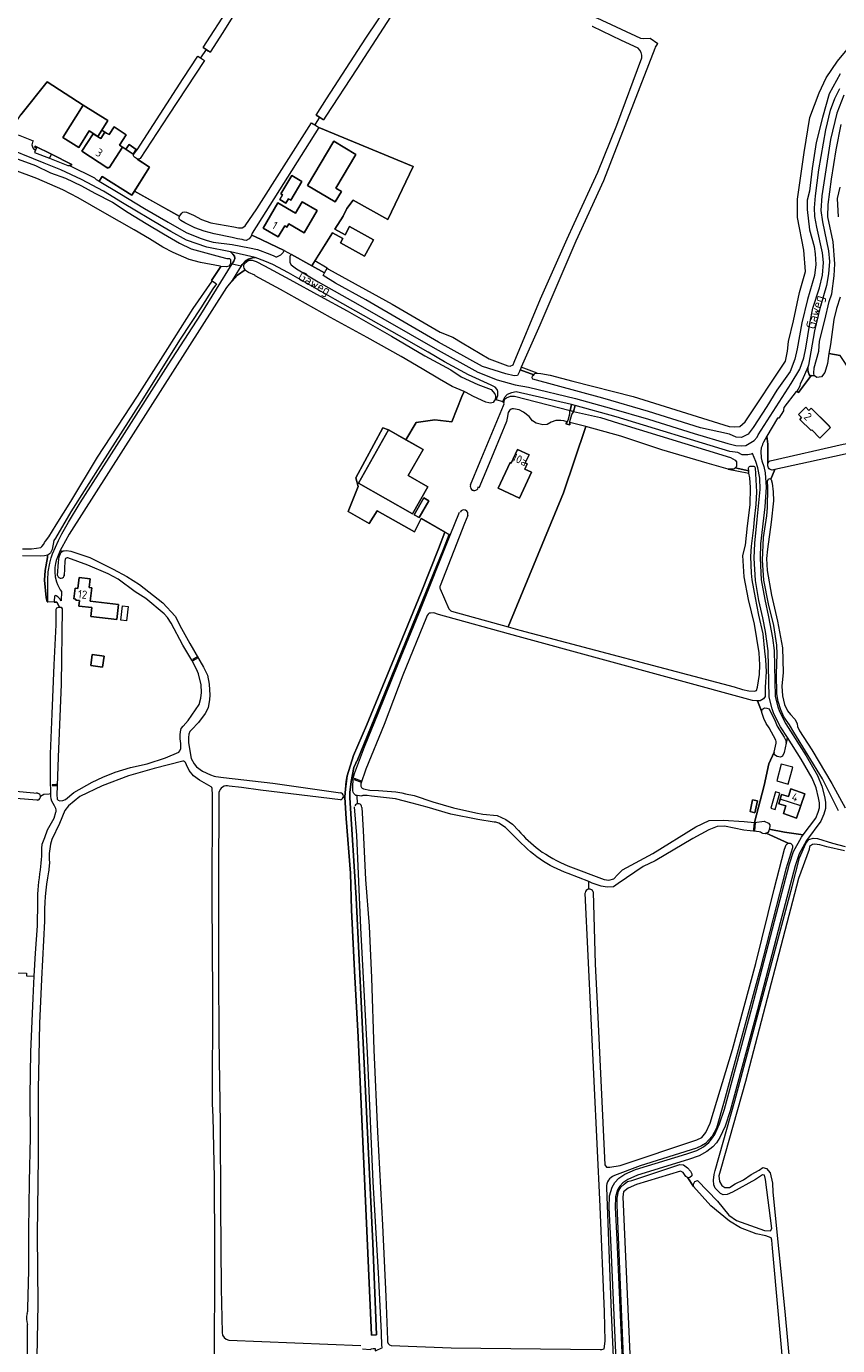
# Model space of a CAD drawing. Header units: metres. Extents: x 209813 to 223847, y 571801 to 587119.
# Tile 695 of 746: x 220682 to 221077, y 584901 to 585544. Entities that reach past the tile are written whole.
import ezdxf
from ezdxf.enums import TextEntityAlignment as Align

# ---------------------------------------------------------------- set-up
doc = ezdxf.new("R2010")
doc.units = ezdxf.units.M
for name, color, linetype, lineweight in [('B-RO-GK-BESCHOEIING-G', 8, 'GK-BESCHOEIING', 0), ('B-RO-GR-GRAS-GV', 8, 'Continuous', 0), ('B-RO-KW-KUNSTWERK_STUW-GV', 8, 'Continuous', 0), ('B-RO-OG-BEBOUWING-GV', 8, 'Continuous', 0), ('B-RO-OG-BEBOUWING-T18', 8, 'Continuous', 0), ('B-RO-OG-TERREIN_CULTUURSCHEIDING-GV', 8, 'Continuous', 0), ('B-RO-OG-TERREIN_ERF-GV', 8, 'Continuous', 0), ('B-RO-OG-TOPOGRAFIE-T18', 8, 'Continuous', 0), ('B-RO-OG-WEG-GV', 8, 'Continuous', 0), ('B-RO-VH-VERHARDING_BETONSTRAATSTEEN-GV', 8, 'Continuous', 0), ('B-RO-VH-VERHARDING_HALFVERHARDING-GV', 8, 'Continuous', 0)]:
    doc.layers.add(name, color=color, linetype=linetype, lineweight=lineweight)
doc.styles.add('NLCS-ISO-M200-T18', font='txt', dxfattribs={"height": 0.36})
doc.linetypes.add('GK-BESCHOEIING', pattern='A,30,-5,[1,NLCS.shx,S=1,R=0,X=0,Y=0],-5', length=40)

msp = doc.modelspace()

# ---------------------------------------------------------------- linework, layer by layer
at = {"layer": 'B-RO-GK-BESCHOEIING-G', "flags": 128}
for points in [[(220767.834, 585534.053), (220768.338, 585533.732)], [(220768.338, 585533.732), (220769.256, 585533.148)], [(220765.167, 585529.95), (220765.673, 585529.634)], [(220765.673, 585529.634), (220766.584, 585529.065)], [(220766.584, 585529.065), (220767.494, 585528.496)], [(220767.494, 585528.496), (220768.535, 585527.846)], [(220769.256, 585533.148), (220770.175, 585532.564)], [(220770.175, 585532.564), (220771.21, 585531.906)], [(220822.989, 585501.071), (220823.784, 585500.591)], [(220820.656, 585497.383), (220821.444, 585496.894)], [(220821.444, 585496.894), (220822.31, 585496.356)], [(220822.31, 585496.356), (220823.177, 585495.818)], [(220823.177, 585495.818), (220824.251, 585495.151)], [(220823.784, 585500.591), (220824.652, 585500.067)], [(220824.652, 585500.067), (220825.52, 585499.544)], [(220825.52, 585499.544), (220826.602, 585498.89)], [(220772.3, 585420.141), (220772.695, 585419.882)], [(220772.695, 585419.882), (220773.927, 585419.078)], [(220773.927, 585419.078), (220774.324, 585418.819)]]:
    msp.add_lwpolyline(points, dxfattribs=at)
at = {"layer": 'B-RO-GR-GRAS-GV', "flags": 128}
for points in [[(220767.834, 585534.053), (220780.761, 585553.933), (220814.492, 585606.456), (220839.728, 585645.264), (220844.345, 585651.895), (220871.004, 585692.893)], [(221097.188, 585592.275), (221069.713, 585614.802), (221051.949, 585626.381), (221014.836, 585647.5), (220980.655, 585667.515), (220978.983, 585667.733), (220977.236, 585665.566), (220963.882, 585626.063), (220945.347, 585568.558), (220945.563, 585562.142), (220947.557, 585558.186), (220950.791, 585554.666), (220959.977, 585548.624), (220981.333, 585538.692), (220982.914, 585538.515), (220985.988, 585538.606), (220989.769, 585536.105)], [(220845.48, 585646.471), (220842.26, 585642.606), (220827.599, 585619.085), (220798.233, 585574.864), (220777.449, 585541.375), (220771.21, 585531.906), (220769.256, 585533.148), (220766.584, 585529.065), (220768.535, 585527.846), (220750.887, 585501.062), (220737.056, 585480.002)], [(220824.652, 585500.067), (220822.989, 585501.071), (220828.086, 585509.123), (220847.253, 585538.644), (220870.357, 585573.216), (220887.746, 585601.185)], [(220868.524, 585563.57), (220842.902, 585523.719), (220827.692, 585500.624), (220826.602, 585498.89), (220824.652, 585500.067), (220822.31, 585496.356), (220824.251, 585495.151), (220870.396, 585476.008), (220857.923, 585450.146), (220841.113, 585459.681), (220837.937, 585455.585), (220836.101, 585451.836), (220832.058, 585445.407), (220837.09, 585442.74), (220839.316, 585446.793), (220851.03, 585440.262), (220846.612, 585432.275), (220834.918, 585438.844), (220836.036, 585440.934), (220830.929, 585443.613), (220822.338, 585429.954)], [(220930.831, 585375.234), (220932.592, 585375.042), (220937.214, 585374.168), (220948.329, 585371.266), (220977.661, 585363.889), (221024.522, 585349.265), (221027.23, 585349.002), (221029.763, 585349.136), (221032.42, 585351.546), (221052.008, 585381.147), (221053.01, 585385.931), (221053.586, 585390.698), (221055.883, 585400.752), (221058.803, 585414.519), (221061.874, 585424.855), (221060.988, 585435.241), (221057.878, 585451.235), (221057.937, 585460.068), (221061.128, 585482.946), (221063.931, 585500), (221068.517, 585512.031), (221071.836, 585519.3), (221077.385, 585527.453), (221093.436, 585546.641)], [(220980.215, 585533.815), (220972.047, 585537.571), (220957.836, 585544.352)], [(220769.256, 585533.148), (220767.834, 585534.053)], [(220988.411, 585534.212), (220988.228, 585533.672), (220963.197, 585469.095), (220949.716, 585439.584), (220932.111, 585398.657), (220923.1, 585378.139)], [(220647.652, 585506.582), (220650.325, 585505.725), (220672.422, 585497.027), (220674.11, 585496.162), (220674.807, 585495.257), (220678.927, 585501.316), (220691.751, 585517.396), (220709.262, 585505.964), (220721.274, 585498.443), (220718.341, 585493.758), (220720.604, 585492.324), (220721.912, 585491.638), (220724.348, 585495.353), (220730.31, 585491.443), (220727.033, 585486.447), (220730.152, 585484.459), (220731.741, 585486.847), (220735.209, 585484.393), (220735.578, 585484.15), (220758.056, 585519.014), (220765.167, 585529.95), (220766.584, 585529.065)], [(220828.351, 585426.374), (220829.012, 585425.956), (220860.068, 585408.921), (220883.481, 585395.3), (220889.638, 585392.76), (220894.25, 585390.088), (220907.361, 585382.174), (220916.494, 585378.87), (220917.717, 585378.632), (220919.107, 585379.21), (220919.567, 585380.511), (220932.511, 585411.481), (220945.439, 585440.788), (220948.927, 585448.289), (220960.493, 585473.335), (220969.664, 585496.14), (220981.927, 585529.112)], [(220735.688, 585479.704), (220741.691, 585475.791), (220734.258, 585464.088), (220756.357, 585451.751), (220757.415, 585453.282), (220757.968, 585453.728), (220758.908, 585453.932), (220759.74, 585453.799), (220763.091, 585452.316), (220766.985, 585450.156), (220771.552, 585448.586), (220782.829, 585446.622), (220785.119, 585446.191), (220786.996, 585446.164), (220787.215, 585446.214), (220788.38, 585447.15), (220794.056, 585455.356), (220820.656, 585497.383), (220822.31, 585496.356)], [(220679.591, 585289.465), (220684.008, 585289.505), (220686.529, 585289.803), (220688.579, 585290.216), (220689.184, 585290.661), (220690.075, 585291.74), (220690.485, 585292.623), (220690.88, 585293.327), (220692.554, 585295.413), (220696.085, 585301.172), (220703.259, 585312.693), (220716.35, 585334.308), (220735.834, 585364.081), (220750.595, 585387.317), (220762.994, 585406.728), (220772.3, 585420.141), (220771.884, 585420.447), (220776.542, 585427.344), (220776.212, 585427.371), (220766.606, 585429.286), (220760.997, 585430.69), (220753.198, 585434.12), (220748.166, 585436.702), (220741.587, 585440.757), (220734.13, 585445.133), (220719.817, 585453.264), (220706.839, 585460.758), (220699.424, 585464.625), (220686.677, 585470.196), (220675.746, 585474.192)], [(221078.528, 585465.942), (221077.221, 585460.425), (221077.685, 585451.458)], [(220895.157, 585366.262), (220889.291, 585368.708), (220883.15, 585372.358), (220874.692, 585377.34), (220864.458, 585383.408), (220847.901, 585392.674), (220830.017, 585402.377), (220805.579, 585416.047), (220793.301, 585422.702), (220793.023, 585422.98), (220789.902, 585424.414), (220788.922, 585425.043), (220788.274, 585425.707), (220784.637, 585422.96), (220779.216, 585416.956), (220702.468, 585296.721), (220698.802, 585290.146), (220698.072, 585288.629), (220698.991, 585288.262)], [(221078.807, 585412.302), (221076.874, 585406.712), (221075.623, 585401.467), (221073.96, 585389.261), (221073.238, 585384.758), (221078.664, 585383.918)], [(220836.263, 585168.4), (220837.023, 585168.192), (220837.01, 585168.539), (220837.656, 585175.94), (220838.059, 585178.711), (220841.182, 585188.697), (220847.523, 585203.34), (220861.276, 585236.513), (220874.176, 585268.208), (220882.677, 585289.578), (220885.815, 585297.669), (220874.195, 585304.251), (220870.982, 585297.796), (220852.686, 585308.049), (220848.926, 585301.913), (220838.618, 585307.802), (220843.416, 585319.952), (220842.31, 585324.207), (220855.589, 585348.565), (220858.317, 585347.556), (220866.796, 585342.753), (220871.813, 585351.162), (220880.845, 585352.477), (220889.202, 585351.411), (220894.147, 585363.809), (220895.157, 585366.262)], [(221024.027, 585328.415), (221013.746, 585331.264), (220991.731, 585337.819), (220971.687, 585344.483), (220954.608, 585349.246), (220943.68, 585316.781), (220916.708, 585251.488), (220922.433, 585249.908), (221026.987, 585222.206), (221030.999, 585220.901), (221034.132, 585220.163), (221036.944, 585220.085), (221037.851, 585220.417), (221038.452, 585222.061), (221039.393, 585228.236), (221039.519, 585233.005), (221039.266, 585238.745), (221036.941, 585252.73), (221034.045, 585264.87), (221031.941, 585275.898), (221031.259, 585286.248), (221032.585, 585291.339), (221033.562, 585300.752), (221034.797, 585310.939), (221034.918, 585319.392), (221034.662, 585324.189), (221034.181, 585326.415)], [(221084.848, 585336.466), (221046.882, 585328.193), (221044.81, 585323.479), (221045.032, 585323.389), (221045.565, 585321.502), (221046.111, 585317.28), (221046.237, 585312.882), (221045.125, 585302.453), (221043.251, 585289.429), (221042.76, 585284.779), (221043.039, 585278.972), (221045.276, 585266.983), (221048.13, 585254.235), (221050.661, 585241.181), (221050.918, 585229.262), (221050.295, 585222.516), (221050.504, 585217.785), (221051.544, 585213.562), (221053.072, 585210.507), (221054.524, 585208.661), (221056.598, 585206.456), (221057.368, 585204.916), (221057.664, 585204.15), (221057.896, 585202.76), (221058.94, 585200.697), (221064.923, 585191.5), (221074.605, 585174.971), (221081.163, 585163.224)], [(220872.004, 585255.284), (220873.573, 585259.119), (220888.421, 585296.193), (220887.892, 585296.492), (220885.102, 585289.411), (220843.066, 585186.091), (220842.722, 585185.738), (220842.283, 585185), (220841.438, 585182.761), (220840.01, 585175.935), (220839.482, 585170.587), (220839.418, 585167.955), (220842.514, 585119.225), (220850.649, 584950.739), (220852.442, 584906.063), (220850.021, 584905.956), (220843.433, 585051.211), (220841.684, 585083.67), (220840.306, 585113.433), (220839.744, 585131.319), (220837.691, 585157.878), (220837.023, 585168.192)], [(220700.053, 585288.617), (220701.082, 585288.657), (220703.339, 585288.323), (220712.522, 585285.28), (220723.938, 585279.658), (220730.586, 585276.095), (220736.718, 585272.089), (220748.128, 585263.201), (220754.206, 585256.594), (220757.324, 585250.672), (220761.341, 585243.362), (220767.992, 585231.712), (220769.943, 585227.811), (220770.823, 585223.468), (220771.029, 585218.144), (220770.89, 585216.005), (220770.272, 585211.893), (220768.802, 585209.148), (220765.568, 585204.867), (220762.181, 585201.137), (220761.341, 585200.437), (220760.816, 585199.084), (220760.636, 585197.433), (220760.734, 585194.904), (220761.997, 585187.165), (220763.412, 585184.589), (220764.6, 585183.117), (220767.458, 585181.022), (220771.465, 585179.191), (220773.186, 585178.635), (220774.038, 585178.446), (220777.767, 585177.947), (220801.869, 585175.217), (220834.85, 585170.54)], [(220693.469, 585169.949), (220693.324, 585177.2), (220693.337, 585189.442), (220694.199, 585209.027), (220695.073, 585232.857), (220696.066, 585252.469), (220696.155, 585260.144), (220696.474, 585260.724), (220697.329, 585261.009), (220697.794, 585261.061), (220696.371, 585263.472), (220691.753, 585263.739), (220691.244, 585265.721), (220690.413, 585274.261), (220690.721, 585278.904), (220691.91, 585285.371), (220691.809, 585286.38), (220690.449, 585286.111), (220688.654, 585285.997), (220679.591, 585286.08)], [(221047.33, 585196.131), (221044.028, 585202.157), (221042.613, 585204.324), (221041.487, 585206.697), (221040.626, 585209.134), (221040.385, 585210.3), (221038.317, 585215.314), (221037.852, 585215.294), (221035.98, 585215.459), (220921.631, 585246.779), (220882.682, 585257.407), (220880.451, 585258.231), (220878.719, 585258.208), (220878.187, 585258.165), (220877.605, 585257.721), (220877.169, 585256.926), (220876.822, 585256.135), (220865.331, 585227.874), (220856.152, 585203.87), (220847.237, 585181.992), (220844.855, 585174.927)], [(220840.898, 585171.405), (220840.838, 585172.953), (220841.124, 585177.608), (220841.721, 585179.964), (220846.661, 585192.931), (220853.429, 585209.724), (220863.083, 585233.472), (220872.004, 585255.284)], [(220945.881, 585134.843), (220963.553, 585128.254), (220965.837, 585127.905), (220968.284, 585128.463), (220969.995, 585130.426), (220972.538, 585132.875), (220987.285, 585140.828), (221008.319, 585153.957), (221014.726, 585156.936), (221021.68, 585157.175), (221031.841, 585156.545), (221036.855, 585155.958), (221041.636, 585174.076), (221043.922, 585184.649), (221046.475, 585190.281), (221047.496, 585194.787)], [(220773.294, 584885.83), (220773.556, 584947.739), (220773.329, 584982.672), (220772.699, 585012.358), (220772.396, 585018.769), (220772.618, 585071.412), (220772.282, 585118.39), (220772.341, 585169.493), (220772.224, 585172.51), (220772.116, 585173.017), (220771.811, 585173.427), (220770.632, 585174.026), (220769.515, 585174.76), (220766.065, 585176.626), (220763.071, 585178.798), (220760.974, 585181.294), (220759.754, 585184.112), (220759.177, 585185.223), (220758.715, 585185.694), (220758.372, 585185.947), (220757.859, 585185.994), (220743.893, 585182.319), (220731.391, 585178.723), (220718.473, 585173.822), (220707.717, 585168.738), (220702.183, 585164.191), (220700.409, 585161.811), (220697.656, 585155.483), (220694.013, 585147.637)], [(220562.55, 585180.399), (220591.384, 585178.038), (220627.969, 585175.005), (220663.835, 585172.473), (220686.95, 585170.289)], [(220686.637, 585166.897), (220650.261, 585169.884), (220589.185, 585174.421), (220562.287, 585176.532), (220560.524, 585176.638)], [(220834.834, 585167.017), (220795.777, 585171.806), (220786.472, 585173.085), (220780.493, 585173.783)], [(220687.136, 585166.842), (220686.637, 585166.897)], [(220693.489, 585168.885), (220693.469, 585169.949), (220692.722, 585169.822), (220690.082, 585169.72), (220688.453, 585168.637)], [(220775.506, 585170.6), (220775.302, 585125.883), (220775.318, 585083.137), (220775.536, 585050.64), (220776.172, 585009.095), (220776.254, 584969.217), (220776.588, 584928.594), (220777.045, 584907.185)], [(220843.178, 585165.162), (220842.939, 585169.155), (220842.343, 585169.233)], [(220920.383, 585148.577), (220915.32, 585153.58), (220912.127, 585155.663), (220910.664, 585156.228), (220909.923, 585156.217), (220901.942, 585157.397), (220888.685, 585160.059), (220877.201, 585163.434), (220869.923, 585165.462), (220861.777, 585167.545), (220850.064, 585168.801), (220847.914, 585169.251), (220845.692, 585169.254), (220845.276, 585169.082), (220845.218, 585168.858), (220842.939, 585169.155)], [(220846.131, 585172.397), (220849.223, 585171.765), (220853.418, 585171.687), (220861.886, 585171.038), (220864.729, 585170.482), (220866.572, 585169.953), (220870.892, 585169.121), (220879.963, 585166.097), (220890.051, 585163.222), (220900.988, 585160.781), (220904.324, 585160.133), (220911.377, 585159.427), (220915.487, 585157.429), (220918.866, 585155.197), (220921.688, 585152.153)], [(220689.078, 585139.523), (220689.111, 585143.243), (220689.339, 585145.362), (220690.52, 585148.719), (220691.931, 585152.439), (220695.153, 585158.141), (220696.017, 585161.063), (220696.069, 585161.442)], [(220845.632, 584899.199), (220849.347, 584898.855), (220850.055, 584899.158), (220850.882, 584899.311), (220851.742, 584899.379), (220851.815, 584898.455), (220851.933, 584898.181), (220855.33, 584899.812), (220854.994, 584900.578), (220854.824, 584907.237), (220853.428, 584936.333), (220850.883, 584980.67), (220848.016, 585043.635), (220844.867, 585104.679), (220842.854, 585149.658), (220841.77, 585163.634)], [(220845.227, 585163.364), (220845.985, 585152.074), (220847.151, 585128.227), (220848.863, 585105.504), (220850.055, 585080.204), (220851.109, 585045.008), (220852.943, 585005.051), (220855.32, 584959.556), (220856.994, 584924.756), (220857.785, 584903.621)], [(221053.34, 585145.871), (221042.597, 585150.729), (221042.196, 585150.519), (221041.035, 585150.569), (221040.316, 585150.923), (221039.855, 585151.245), (221039.212, 585151.434), (221037.875, 585151.689), (221031.76, 585152.273), (221022.28, 585154.281), (221018.675, 585154.009), (221014.585, 585152.503), (221006.867, 585148.242), (220988.409, 585137.26), (220982.533, 585134.462), (220970.447, 585126.289), (220968.141, 585124.592), (220965.026, 585124.41), (220962.103, 585124.955), (220957.748, 585126.402), (220956.03, 585127.147)], [(220959.144, 585086.882), (220960.15, 585067.935), (220963.903, 584989.037), (220964.633, 584987.766), (220966.296, 584987.772), (220971.401, 584988.672), (221008.705, 585001.216), (221011.153, 585002.267), (221013.156, 585004.737), (221015.315, 585009.259), (221026.263, 585045.241), (221037.643, 585087.219), (221046.443, 585123.511), (221051.536, 585143.013), (221052.363, 585145.139)], [(221080.916, 585142.176), (221072.271, 585144.086), (221068.754, 585145.154), (221066.194, 585145.368), (221065.207, 585145.324), (221063.815, 585144.274), (221063.523, 585142.756), (221058.374, 585128.599), (221032.55, 585029.567), (221020.455, 584986.996), (221019.591, 584983.655), (221019.828, 584980.834), (221020.947, 584978.907), (221022.519, 584977.898), (221024.7, 584977.859), (221027.425, 584979.754), (221031.474, 584981.686), (221035.267, 584984.302), (221039.261, 584986.456), (221041.026, 584987.702), (221042.732, 584987.238), (221044.491, 584985.046), (221045.698, 584980.112), (221045.943, 584975.584), (221051.682, 584917.354), (221056.457, 584866.273)], [(220956.03, 585127.147), (220945.94, 585131.137)], [(220859.604, 584900.811), (220888.858, 584899.754), (220961.525, 584898.904), (220962.333, 584898.917), (220963.598, 584899.265), (220964.109, 584902.95), (220963.724, 584917.268), (220961.569, 584968.623), (220954.326, 585121.566)], [(220956.114, 585123.488), (220956.03, 585127.147)], [(220958.113, 585122.14), (220959.144, 585086.882)], [(220555.28, 585082.213), (220564.193, 585082.246), (220603.246, 585082.408), (220642.286, 585082.902), (220681.652, 585082.431), (220681.545, 585081.238), (220685.379, 585081.058), (220685.952, 585092.212), (220686.954, 585105.626), (220687.114, 585117.146)], [(220690.381, 585107.804), (220688.964, 585079.492), (220688.025, 585057.864), (220687.354, 585025.935), (220687.375, 584992.846), (220686.843, 584954.924), (220687.129, 584921.012), (220686.577, 584886.505), (220686.766, 584885.661), (220687.307, 584884.667)], [(220682.303, 584918.932), (220682.744, 584937.618), (220682.76, 584957.346), (220683.099, 584980.646), (220683.61, 585002.556), (220683.48, 585022.488), (220683.81, 585044.179), (220684.823, 585070.243), (220685.379, 585081.058)], [(221045.702, 584948.384), (221045.36, 584952.147), (221045.056, 584953.437), (221042.453, 584954.378), (221037.736, 584955.36), (221030.017, 584958.188), (221024.795, 584961.462), (221015.611, 584968.965), (221007.217, 584978.435), (221004.334, 584982.667), (221003.337, 584983.364), (221002.089, 584985.174), (221000.73, 584985.923), (220979.363, 584979.317), (220975.241, 584977.518), (220973.05, 584975.758), (220972.706, 584973.362), (220979.599, 584816.235)], [(221049.32, 584748.337), (221049.381, 584747.547), (221053.216, 584748.004), (221052.973, 584749.313), (221053.151, 584749.315), (221057.727, 584750.295), (221060.279, 584751.034), (221061.808, 584751.617), (221063.076, 584752.546), (221063.692, 584753.394), (221064.623, 584754.947), (221064.978, 584756.095), (221064.777, 584763.014), (221064.642, 584764.223), (221065.792, 584764.631), (221065.403, 584768.361), (221064.252, 584768.343), (221061.916, 584786.602), (221059.637, 584810.223), (221057.392, 584827.202), (221056.502, 584833.435), (221055.672, 584843.327), (221054.875, 584847.576), (221045.702, 584948.384)], [(220681.828, 584883.396), (220682.139, 584887.723), (220682.109, 584911.025)], [(220780.411, 584903.504), (220844.753, 584900.789)]]:
    msp.add_lwpolyline(points, dxfattribs=at)
at = {"layer": 'B-RO-GR-GRAS-GV'}
for points in [[(220957.836, 585544.352, -0.0261834), (220957.723, 585544.414)], [(220981.927, 585529.112, 0.2208906), (220980.215, 585533.815)], [(220989.769, 585536.105, 0.0521412), (220988.411, 585534.212)], [(220737.056, 585480.002, -0.4082678), (220735.688, 585479.704)], [(220698.991, 585288.262, -0.1409227), (220700.053, 585288.617)], [(221047.496, 585194.787, 0.1710941), (221047.33, 585196.131)], [(220780.493, 585173.783, 0.4352479), (220775.506, 585170.6)], [(220844.855, 585174.927, 0.4362426), (220846.131, 585172.397)], [(220695.248, 585164.108, -0.1364626), (220693.489, 585168.885)], [(220842.343, 585169.233, -0.2516501), (220840.898, 585171.405)], [(220696.069, 585161.442, 0.2121924), (220695.248, 585164.108)], [(220694.013, 585147.637, 0.0833382), (220692.683, 585138.495)], [(220932.272, 585138.036, -0.0421627), (220920.383, 585148.577)], [(220921.688, 585152.153, 0.0586478), (220931.693, 585142.756)], [(220931.693, 585142.756, 0.0549991), (220945.881, 585134.843)], [(221052.363, 585145.139, -0.1829944), (221053.34, 585145.871)], [(220688.472, 585132.918, -0.0148925), (220689.078, 585139.523)], [(220692.683, 585138.495, -0.0783622), (220692.28, 585131.945)], [(220945.94, 585131.137, -0.063445), (220932.272, 585138.036)], [(220687.114, 585117.146, -0.0417376), (220688.472, 585132.918)], [(220692.28, 585131.945, 0.0456148), (220690.381, 585107.804)], [(220681.976, 584916.416, 0.0585732), (220682.303, 584918.932)], [(220777.045, 584907.185, 0.3878554), (220780.411, 584903.504)], [(220857.785, 584903.621, 0.3915227), (220859.604, 584900.811)]]:
    msp.add_lwpolyline(points, format="xyb", dxfattribs=at)
at = {"layer": 'B-RO-GR-GRAS-GV', "flags": 128}
for points in [[(220828.351, 585426.374), (220822.338, 585429.954), (220820.898, 585427.665), (220827.091, 585424.159)], [(220930.831, 585375.234), (220923.1, 585378.139), (220922.836, 585377.712), (220922.502, 585376.878), (220929.191, 585374.488), (220929.762, 585375.03)], [(221024.027, 585328.415), (221034.181, 585326.415), (221034.076, 585327.557), (221027.494, 585329.029), (221026.772, 585328.334)], [(221034.754, 585161.295), (221036.015, 585167.14), (221038.415, 585166.623), (221037.154, 585160.778)]]:
    msp.add_lwpolyline(points, close=True, dxfattribs=at)
at = {"layer": 'B-RO-GR-GRAS-GV'}
for centre, radius, start, end in [((220686.696, 585168.545), 1.759, 284.483549, 104.095814), ((220834.512, 585168.779), 1.792, 280.352886, 81.177502), ((220843.496, 585163.458), 1.734, 356.900998, 155.662016), ((220956.265, 585121.555), 1.938, 17.550899, 177.616916), ((220689.672, 584913.912), 8.093, 161.975004, 200.535228)]:
    msp.add_arc(centre, radius, start, end, dxfattribs=at)
at = {"layer": 'B-RO-KW-KUNSTWERK_STUW-GV', "flags": 128}
for points in [[(220763.432, 585235.3), (220765.02, 585236.133), (220764.756, 585236.637), (220762.63, 585235.522), (220762.913, 585235.028)], [(220696.001, 585174.465), (220694.219, 585174.429), (220694.227, 585174.039), (220696.416, 585174.083), (220696.408, 585174.474)], [(220845.151, 585176.191), (220841.745, 585177.536), (220841.575, 585177.033), (220844.956, 585175.698)], [(221036.424, 585152.725), (221036.361, 585152.094), (221037.119, 585152.019), (221037.489, 585155.759), (221036.727, 585155.784)]]:
    msp.add_lwpolyline(points, close=True, dxfattribs=at)
at = {"layer": 'B-RO-OG-BEBOUWING-GV', "flags": 128}
for points in [[(220718.341, 585493.758), (220721.274, 585498.443), (220709.262, 585505.964), (220699.364, 585490.156), (220707.104, 585485.31), (220712.153, 585493.374), (220716.425, 585490.699)], [(220728.542, 585485.458), (220727.033, 585486.447), (220730.31, 585491.443), (220724.348, 585495.353), (220721.912, 585491.638), (220720.604, 585492.324), (220719.928, 585492.767), (220717.874, 585489.635), (220714.185, 585492.054), (220708.616, 585483.56), (220721.262, 585475.268), (220721.577, 585475.748), (220721.995, 585475.474)], [(220842.352, 585481.966), (220831.552, 585488.373), (220818.769, 585466.826), (220832.259, 585458.823), (220835.286, 585463.926), (220832.596, 585465.522)], [(220735.209, 585484.393), (220731.741, 585486.847), (220730.152, 585484.459), (220733.687, 585482.106)], [(220805.697, 585462.74), (220806.627, 585462.187), (220805.279, 585459.923), (220808.237, 585458.162), (220809.523, 585460.322), (220810.605, 585459.678), (220816.024, 585468.782), (220811.054, 585471.74)], [(220823.484, 585454.556), (220816.197, 585458.84), (220812.913, 585453.253), (220804.287, 585458.323), (220797.068, 585446.043), (220804.484, 585441.683), (220807.64, 585447.051), (220808.729, 585446.411), (220809.71, 585448.081), (220817.118, 585443.726)], [(221073.016, 585349.781), (221064.503, 585358.182), (221063.419, 585357.083), (221061.892, 585358.59), (221058.441, 585355.092), (221059.93, 585353.623), (221059.002, 585352.683), (221064.55, 585347.209), (221064.875, 585347.538), (221068.842, 585343.557), (221074.057, 585348.754)], [(220870.058, 585306.594), (220877.551, 585319.824), (220867.923, 585325.278), (220875.143, 585338.025), (220858.317, 585347.556), (220843.603, 585321.579)], [(220924.773, 585328.465), (220925.951, 585331.06), (220925.069, 585331.464), (220926.869, 585335.391), (220921.246, 585337.967), (220918.201, 585331.322), (220917.613, 585331.591), (220911.865, 585319.048), (220922.27, 585314.28), (220928.085, 585326.934)], [(220875.561, 585314.34), (220870.878, 585306.138), (220873.26, 585304.778), (220877.943, 585312.98)], [(220712.161, 585270.663), (220712.655, 585274.916), (220707.33, 585275.535), (220706.704, 585270.158), (220705.326, 585270.319), (220704.72, 585265.108), (220705.715, 585264.992), (220705.656, 585264.483), (220707.508, 585264.268), (220707.198, 585261.609), (220713.565, 585260.869), (220713.05, 585256.44), (220725.756, 585254.963), (220726.575, 585262.313), (220712.71, 585263.925), (220713.476, 585270.51)], [(220712.989, 585232.567), (220718.741, 585231.805), (220719.458, 585237.214), (220713.706, 585237.976)], [(221053.407, 585174.752), (221055.621, 585182.956), (221049.954, 585184.485), (221047.74, 585176.281)], [(221038.415, 585166.623), (221036.015, 585167.14), (221034.754, 585161.295), (221037.154, 585160.778)], [(221047.006, 585162.325), (221049.287, 585170.369), (221047.203, 585170.96), (221044.922, 585162.916)]]:
    msp.add_lwpolyline(points, close=True, dxfattribs=at)
for points in [[(221059.455, 585164.071), (221049.402, 585167.388), (221048.724, 585165.126), (221052.133, 585164.105), (221051.015, 585160.37), (221057.385, 585158.145), (221061.525, 585169.997)], [(221061.525, 585169.997), (221054.603, 585172.357), (221053.488, 585168.631), (221050.079, 585169.651), (221049.402, 585167.388)]]:
    msp.add_lwpolyline(points, dxfattribs=at)
at = {"layer": 'B-RO-OG-TERREIN_CULTUURSCHEIDING-GV', "flags": 128}
msp.add_lwpolyline([(220693.798, 585482.05), (220692.822, 585480.055), (220701.739, 585476.535), (220702.541, 585476.477), (220703.16, 585476.546), (220703.721, 585476.968)], close=True, dxfattribs=at)
at = {"layer": 'B-RO-OG-TERREIN_ERF-GV', "flags": 128}
for points in [[(220734.001, 585482.062), (220735.354, 585483.803), (220735.578, 585484.15), (220735.209, 585484.393), (220733.687, 585482.106), (220728.542, 585485.458), (220721.995, 585475.474), (220721.577, 585475.748), (220721.262, 585475.268), (220708.616, 585483.56), (220714.185, 585492.054), (220717.874, 585489.635), (220719.928, 585492.767), (220718.341, 585493.758), (220716.425, 585490.699), (220712.153, 585493.374), (220707.104, 585485.31), (220699.364, 585490.156), (220709.262, 585505.964), (220691.751, 585517.396), (220678.927, 585501.316)], [(220677.631, 585491.444), (220684.845, 585488.581), (220684.559, 585487.947), (220684.304, 585486.599), (220684.644, 585485.138), (220685.348, 585484.375), (220686.023, 585484.045), (220686.537, 585485.095), (220685.629, 585485.539), (220685.83, 585485.949), (220693.798, 585482.05), (220703.721, 585476.968), (220703.16, 585476.546), (220702.541, 585476.477), (220714.835, 585470.556), (220715.234, 585470.016), (220715.667, 585469.722), (220717.099, 585468.889)], [(220717.099, 585468.889), (220718.56, 585471.2), (220732.964, 585462.051), (220741.691, 585475.791), (220734.259, 585480.601)], [(221044.542, 585332.49), (221080.175, 585340.533), (221086.796, 585341.722), (221104.399, 585347.522), (221094.462, 585359.998), (221078.695, 585383.913), (221073.238, 585384.758), (221072.596, 585379.966), (221071.176, 585375.477), (221069.559, 585373.429), (221067.419, 585373.042), (221066.167, 585373.869), (221064.522, 585374.039), (221058.355, 585365.726), (221057.905, 585366.151), (221057.336, 585366.328), (221051.258, 585358.444), (221051.035, 585357.378), (221051.056, 585356.907), (221048.793, 585353.212), (221048.14, 585353.251), (221042.952, 585344.453)], [(220898.363, 585320.7), (220903.067, 585332.073), (220914.499, 585359.446), (220914.721, 585360.256), (220914.662, 585360.815), (220914.712, 585361.116), (220910.326, 585362.409), (220909.8, 585361.795), (220909.367, 585360.934), (220908.798, 585360.69), (220908.046, 585360.616), (220907.333, 585360.678), (220905.762, 585361.083), (220899.72, 585363.892), (220895.862, 585365.987), (220895.157, 585366.262), (220894.147, 585363.809), (220889.202, 585351.411), (220880.845, 585352.477), (220871.813, 585351.162), (220866.796, 585342.753), (220875.143, 585338.025), (220867.923, 585325.278), (220877.551, 585319.824), (220870.058, 585306.594), (220843.603, 585321.579), (220858.317, 585347.556), (220855.589, 585348.565), (220842.31, 585324.207), (220843.416, 585319.952), (220838.618, 585307.802), (220848.926, 585301.913), (220852.686, 585308.049), (220870.982, 585297.796), (220874.195, 585304.251), (220888.421, 585296.193), (220892.906, 585307.412)], [(220946.755, 585351.228), (220946.742, 585349.984), (220944.785, 585350.566), (220945.439, 585351.546), (220943.904, 585351.917), (220942.332, 585352.127), (220940.008, 585352.126), (220937.744, 585351.238), (220935.707, 585350.134), (220933.614, 585350.077), (220930.332, 585350.898), (220928.521, 585351.889), (220926.965, 585354.097), (220924.164, 585356.249), (220922.142, 585357.303), (220919.371, 585357.79), (220918.645, 585357.812), (220918.186, 585357.673), (220917.361, 585357.074), (220916.779, 585356.071), (220916.285, 585353.265), (220915.86, 585351.618), (220906.554, 585329.231), (220902.378, 585319.051)], [(220889.091, 585259.11), (220916.708, 585251.488), (220943.68, 585316.781), (220954.608, 585349.246), (220946.755, 585351.228)], [(221042.952, 585344.453), (221043.417, 585340.585), (221043.46, 585331.077)], [(220899.766, 585317.96), (220899.452, 585318.09)], [(220895.472, 585308.539), (220895.795, 585308.417)], [(220896.937, 585305.787), (220895.31, 585301.822), (220883.512, 585271.505)], [(220698.991, 585288.262), (220698.072, 585288.629), (220697.342, 585287.112), (220696.094, 585283.775), (220695.727, 585282.373), (220695.502, 585280.479), (220695.437, 585278.215), (220695.615, 585275.82), (220696.215, 585273.48), (220696.749, 585272.07), (220698.104, 585269.522), (220698.757, 585268.704), (220698.593, 585264.209), (220698.04, 585264.982), (220696.923, 585266.101), (220696.141, 585266.668), (220695.725, 585266.742), (220695.457, 585266.649), (220695.254, 585266.27), (220695.098, 585264.229), (220695.096, 585263.546), (220696.371, 585263.472), (220697.794, 585261.061), (220698.463, 585260.981), (220699.056, 585260.165), (220698.482, 585223.436), (220697.111, 585187.811), (220696.497, 585169.302), (220696.558, 585167.727), (220696.662, 585167.331), (220697.121, 585166.949), (220697.936, 585166.581), (220699.288, 585166.656), (220700.62, 585167.263), (220704.708, 585170.688), (220713.713, 585175.659), (220718.815, 585178.168), (220724.9, 585180.515), (220732.3, 585182.779), (220740.518, 585184.565), (220749.401, 585187.509), (220756.048, 585190.278), (220756.531, 585191.008), (220757.001, 585192.07), (220756.949, 585194.535), (220756.636, 585196.878), (220756.565, 585198.719), (220756.726, 585200.28), (220757.156, 585201.786), (220758.021, 585202.975), (220760.602, 585205.741), (220765.811, 585213.497), (220766.668, 585216.597), (220767.066, 585219.501), (220766.905, 585223.094), (220765.495, 585228.504), (220764.558, 585230.89), (220762.344, 585235.27), (220757.976, 585242.454), (220752.272, 585253.186), (220750.472, 585256.049), (220748.761, 585257.782), (220739.783, 585265.254), (220734.676, 585268.611), (220726.441, 585274.701), (220721.502, 585277.351), (220711.59, 585281.486), (220701.834, 585285.059)], [(220696.801, 585276.449), (220697.236, 585282.976), (220697.602, 585285.567), (220698.258, 585287.319)], [(220700.525, 585284.383), (220700.285, 585283.503), (220699.971, 585276.298)], [(220883.542, 585269.98), (220887.79, 585260.239)]]:
    msp.add_lwpolyline(points, dxfattribs=at)
for points in [[(220811.01, 585433.101), (220820.898, 585427.665), (220830.929, 585443.613), (220836.036, 585440.934), (220834.918, 585438.844), (220846.612, 585432.275), (220851.03, 585440.262), (220839.316, 585446.793), (220837.09, 585442.74), (220832.058, 585445.407), (220836.101, 585451.836), (220837.937, 585455.585), (220841.113, 585459.681), (220857.923, 585450.146), (220870.396, 585476.008), (220824.251, 585495.151), (220791.81, 585443.569), (220791.42, 585442.584), (220793.106, 585441.899), (220807.397, 585435.055)], [(220835.286, 585463.926), (220832.259, 585458.823), (220818.769, 585466.826), (220831.552, 585488.373), (220842.352, 585481.966), (220832.596, 585465.522)], [(220816.024, 585468.782), (220810.605, 585459.678), (220809.523, 585460.322), (220808.237, 585458.162), (220805.279, 585459.923), (220806.627, 585462.187), (220805.697, 585462.74), (220811.054, 585471.74)], [(220809.71, 585448.081), (220808.729, 585446.411), (220807.64, 585447.051), (220804.484, 585441.683), (220797.068, 585446.043), (220804.287, 585458.323), (220812.913, 585453.253), (220816.197, 585458.84), (220823.484, 585454.556), (220817.118, 585443.726)], [(221074.057, 585348.754), (221068.842, 585343.557), (221064.875, 585347.538), (221064.55, 585347.209), (221059.002, 585352.683), (221059.93, 585353.623), (221058.441, 585355.092), (221061.892, 585358.59), (221063.419, 585357.083), (221064.503, 585358.182)], [(220928.085, 585326.934), (220922.27, 585314.28), (220911.865, 585319.048), (220917.613, 585331.591), (220918.201, 585331.322), (220921.246, 585337.967), (220926.869, 585335.391), (220925.069, 585331.464), (220925.951, 585331.06), (220924.773, 585328.465)], [(220873.26, 585304.778), (220870.878, 585306.138), (220875.561, 585314.34), (220877.943, 585312.98)], [(220713.476, 585270.51), (220712.71, 585263.925), (220726.575, 585262.313), (220725.756, 585254.963), (220713.05, 585256.44), (220713.565, 585260.869), (220707.198, 585261.609), (220707.508, 585264.268), (220705.656, 585264.483), (220705.715, 585264.992), (220704.72, 585265.108), (220705.326, 585270.319), (220706.704, 585270.158), (220707.33, 585275.535), (220712.655, 585274.916), (220712.161, 585270.663)], [(220731.244, 585261.45), (220730.426, 585254.419), (220727.671, 585254.74), (220728.44, 585261.777)], [(220719.458, 585237.214), (220718.741, 585231.805), (220712.989, 585232.567), (220713.706, 585237.976)], [(221052.393, 585194.759), (221051.393, 585190.216), (221050.526, 585188.439), (221049.66, 585187.876), (221047.927, 585188.136), (221046.735, 585188.938), (221046.475, 585190.281), (221043.922, 585184.649), (221041.636, 585174.076), (221036.855, 585155.958), (221041.682, 585156.588), (221043.726, 585155.723), (221044.401, 585154.895), (221044.442, 585154.078), (221044.139, 585152.767), (221051.64, 585151.258), (221060.635, 585149.906), (221066.818, 585158.182), (221068.057, 585160.971), (221068.606, 585163.233), (221068.586, 585165.666), (221068.157, 585168.112), (221066.953, 585172.87), (221065.046, 585177.693), (221059.695, 585186.957), (221052.975, 585197.479)], [(221053.488, 585168.631), (221054.603, 585172.357), (221061.525, 585169.997), (221057.385, 585158.145), (221051.015, 585160.37), (221052.133, 585164.105), (221048.724, 585165.126), (221050.079, 585169.651)]]:
    msp.add_lwpolyline(points, close=True, dxfattribs=at)
at = {"layer": 'B-RO-OG-TERREIN_ERF-GV'}
for points in [[(220734.259, 585480.601, -0.4464886), (220734.001, 585482.062)], [(221043.46, 585331.077, -0.1848658), (221044.542, 585332.49)], [(220698.258, 585287.319, -0.1528864), (220698.991, 585288.262)], [(220701.834, 585285.059, 0.4386809), (220700.525, 585284.383)], [(220883.512, 585271.505, 0.2006685), (220883.542, 585269.98)], [(220887.79, 585260.239, 0.2287674), (220889.091, 585259.11)]]:
    msp.add_lwpolyline(points, format="xyb", dxfattribs=at)
for centre, radius, start, end in [((220900.205, 585319.936), 1.994, 157.484536, 0.963411), ((220900.205, 585319.936), 1.994, 157.484536, 0.963411), ((220895.076, 585306.542), 2.008, 337.920489, 155.662016), ((220895.076, 585306.542), 2.008, 337.920489, 155.662016), ((220698.401, 585276.852), 1.65, 194.149932, 0.963411), ((220698.401, 585276.852), 1.65, 194.149932, 0.963411)]:
    msp.add_arc(centre, radius, start, end, dxfattribs=at)
at = {"layer": 'B-RO-OG-WEG-GV', "flags": 128}
for points in [[(221078.716, 585521.221), (221073.347, 585511.525), (221070.036, 585500), (221067.096, 585487.725), (221065.094, 585475.055), (221063.714, 585464.075), (221062.695, 585459.671), (221062.7, 585454.998), (221063.72, 585445.112), (221065.961, 585437.101), (221066.548, 585433.487), (221066.912, 585428.29), (221066.161, 585422.91), (221062.816, 585411.146), (221060.037, 585399.79), (221057.769, 585387.04), (221056.642, 585382.025), (221054.258, 585375.988), (221047.847, 585367.01), (221042.924, 585358.907), (221036.275, 585348.705), (221033.904, 585345.41), (221030.538, 585343.801), (221027.925, 585343.955), (221024.645, 585345.473), (221010.512, 585348.534), (220985.174, 585356.559), (220962.824, 585363.054), (220928.738, 585372.266), (220928.414, 585372.993), (220928.619, 585373.946), (220929.191, 585374.488), (220922.502, 585376.878), (220922.168, 585376.043), (220921.199, 585374.068), (220919.697, 585374.001), (220915.502, 585374.872), (220904.198, 585378.485), (220882.718, 585390.36), (220847.236, 585410.933), (220832.43, 585419.179), (220826.334, 585422.83), (220827.091, 585424.159), (220820.898, 585427.665)], [(220820.898, 585427.665), (220811.01, 585433.101), (220810.146, 585432.333), (220810.06, 585431.685), (220810.201, 585429.18), (220810.712, 585428.044), (220813.32, 585426.124), (220823.896, 585419.825), (220843.363, 585408.828), (220881.108, 585387.187), (220901.852, 585375.64), (220911.314, 585372.013), (220920.052, 585369.523), (220926.596, 585368.374), (220949.552, 585362.895), (220967.18, 585358.034), (220985.139, 585352.761), (221007.555, 585345.797), (221023.859, 585340.877), (221027.831, 585339.974), (221030.538, 585339.734), (221032.753, 585339.944), (221036.804, 585342.325), (221038.168, 585344.003), (221038.636, 585345.102), (221054.76, 585370.214), (221059.055, 585377.256), (221060.973, 585382.666), (221061.978, 585387.383), (221063.85, 585399.441), (221065.453, 585406.882), (221068.604, 585416.929), (221070.086, 585423.061), (221070.558, 585429.17), (221070.08, 585433.89), (221067.322, 585446.485), (221066.418, 585451.68), (221066.229, 585455.963), (221066.714, 585461.781), (221068.264, 585474.499), (221071.655, 585493.881), (221074.017, 585503.489), (221076.165, 585509.268), (221078.603, 585514.116)], [(221080.59, 585510.834), (221077.022, 585502.071), (221074.086, 585489.202), (221069.819, 585461.671), (221069.279, 585454.57), (221070.172, 585449.104), (221072.999, 585434.94), (221073.567, 585429.708), (221073.05, 585423.618), (221072.085, 585417.981), (221068.737, 585406.802), (221066.166, 585395.836), (221063.307, 585379.152), (221062.878, 585378.149), (221062.878, 585376.855), (221063.039, 585375.885), (221063.605, 585374.558), (221064.209, 585373.623), (221064.522, 585374.039), (221066.167, 585373.869), (221065.984, 585373.99), (221065.843, 585375.152), (221066.065, 585377.768), (221068.239, 585386.02), (221068.701, 585390.826), (221071.26, 585401.049), (221073.438, 585410.245), (221074.732, 585414.009), (221075.874, 585422.755), (221076.045, 585428.536), (221075.346, 585439.29), (221072.762, 585451.511), (221072.792, 585457.443), (221074.579, 585469.88), (221076.714, 585484.128), (221079.241, 585496.597)], [(220675.842, 585480.306), (220685.987, 585476.501), (220693.322, 585472.987), (220700.714, 585470.296), (220708.5, 585466.622), (220714.972, 585463.029), (220723.673, 585458.657), (220731.244, 585453.663), (220739.988, 585448.182), (220748.491, 585443.202), (220756.242, 585438.704), (220762.017, 585435.885), (220776.277, 585431.995), (220779.353, 585431.159), (220780.662, 585431.21), (220781.169, 585430.741), (220781.235, 585429.032), (220781.154, 585428.735), (220782.056, 585428.536), (220782.884, 585429.861), (220783.237, 585431.112), (220783.126, 585432.314), (220782.244, 585433.343), (220781.228, 585434.342), (220769.627, 585436.736), (220759.717, 585440.194), (220752.067, 585444.363), (220748.183, 585446.545), (220728.528, 585458.357), (220719.18, 585463.948), (220708.535, 585469.734), (220698.33, 585474.492), (220690.293, 585477.757), (220668.517, 585486.42)], [(220781.154, 585428.735), (220781.002, 585428.179), (220780.32, 585427.419), (220779.198, 585427.131), (220776.542, 585427.344), (220771.884, 585420.447), (220774.324, 585418.819), (220772.506, 585416.385), (220766.626, 585407.025), (220756.551, 585391.859), (220737.607, 585361.329), (220718.522, 585331.571), (220703.301, 585307.606), (220695.801, 585294.762), (220695.025, 585293.576), (220694.082, 585289.252), (220693.279, 585287.621), (220692.902, 585287.029), (220691.993, 585286.416), (220691.809, 585286.38), (220691.91, 585285.371), (220690.721, 585278.904), (220690.413, 585274.261), (220691.244, 585265.721), (220691.753, 585263.739), (220692.108, 585263.719), (220692.035, 585274.464), (220692.261, 585278.361), (220692.986, 585282.566), (220693.644, 585285.08), (220694.342, 585287.129), (220697.203, 585293.572), (220698.828, 585296.901), (220702.076, 585302.515), (220707.777, 585311.913), (220728.351, 585343.928), (220750.75, 585379.325), (220766.638, 585403.86), (220782.056, 585428.536)], [(221037.243, 585328.959), (221037.819, 585317.296), (221037.548, 585311.218), (221036.813, 585303.951), (221036.498, 585299.893), (221035.239, 585290.76), (221034.99, 585285.716), (221035.321, 585277.71), (221035.626, 585274.353), (221037.312, 585265.688), (221038.899, 585257.22), (221040.964, 585248.1), (221041.838, 585239.511), (221042.306, 585235.532), (221042.569, 585229.567), (221042.181, 585222.068), (221042.095, 585217.414), (221041.312, 585216.323), (221039.736, 585215.377), (221038.317, 585215.314), (221040.385, 585210.3), (221040.884, 585211.324), (221041.865, 585211.944), (221043.011, 585211.832), (221044.02, 585211.426), (221047.019, 585205.472), (221047.976, 585203.067), (221051.418, 585197.673), (221052.158, 585196.031), (221052.393, 585194.759), (221052.975, 585197.479), (221049.668, 585202.655), (221046.404, 585209.036), (221045.487, 585211.469), (221044.018, 585217.117), (221043.624, 585239.763), (221042.247, 585249.243), (221040.926, 585255.811), (221039.061, 585264.271), (221037.344, 585274.084), (221036.686, 585284.908), (221037.006, 585292.279), (221038.298, 585303.758), (221039.604, 585318.524), (221039.477, 585324), (221038.572, 585329.015), (221037.547, 585332.204), (221035.917, 585335.954), (221035.344, 585335.7), (221033.629, 585335.355), (221030.841, 585335.411), (221028.725, 585336.509), (221024.842, 585336.944), (220969.335, 585353.995), (220949.348, 585359.431), (220948.542, 585356.559), (220961.831, 585353.644), (220970.537, 585350.819), (220990.742, 585344.632), (221025.239, 585334.011), (221027.535, 585332.765), (221028.118, 585331.943), (221028.216, 585329.723), (221027.494, 585329.029), (221034.076, 585327.557), (221033.972, 585328.7)], [(221043.46, 585331.077), (221043.417, 585340.585), (221042.952, 585344.453), (221041.284, 585341.624), (221040.813, 585340.57), (221040.735, 585339.803), (221040.113, 585338.876), (221039.942, 585336.997), (221040.113, 585333.839), (221040.469, 585332.383), (221041.455, 585329.666), (221042.163, 585326.554), (221042.622, 585319.573), (221041.934, 585309.968), (221039.916, 585292.035), (221039.608, 585284.925), (221040.243, 585274.454), (221041.926, 585264.837), (221043.782, 585256.413), (221045.729, 585246.11), (221046.54, 585239.98), (221046.932, 585217.482), (221048.268, 585212.368), (221049.09, 585210.187), (221052.183, 585204.141), (221062.17, 585188.506), (221067.701, 585178.917), (221069.737, 585173.769), (221071.014, 585168.723), (221071.504, 585165.932), (221071.528, 585162.895), (221070.832, 585160.026), (221069.361, 585156.714), (221062.283, 585147.257), (221058.681, 585140.674), (221056.808, 585134.932), (221049.497, 585107.103), (221038.462, 585064.631), (221025.048, 585015.394), (221022.609, 585007.836), (221020.042, 585002.309), (221018.3, 584999.634), (221016.585, 584997.778), (221013.706, 584995.416), (221009.948, 584993.326), (221004.781, 584991.522), (220979.893, 584983.886), (220975.049, 584981.832), (220972.633, 584980.213), (220971.155, 584978.623), (220970.065, 584976.848), (220969.097, 584973.416), (220968.911, 584968.121), (220969.669, 584952.491), (220977.344, 584779.477)], [(221034.884, 585329.787), (221036.161, 585329.895)], [(221077.986, 585161.706), (221070.127, 585177.378), (221056.115, 585200.104), (221054.068, 585203.72), (221051.25, 585207.505), (221049.752, 585210.899), (221048.472, 585214.954), (221047.764, 585218.765), (221047.606, 585228.464), (221047.984, 585238.209), (221047.818, 585242.493), (221046.357, 585252.157), (221043.737, 585262.646), (221041.47, 585274.297), (221040.862, 585283.998), (221041.321, 585294.983), (221042.898, 585305.567), (221043.233, 585309.694), (221043.393, 585319.295), (221043.267, 585322.659), (221043.934, 585323.834), (221044.81, 585323.479), (221046.882, 585328.193), (221045.52, 585327.896)], [(220974.421, 584779.492), (220966.753, 584952.356), (220965.99, 584968.077), (220966.202, 584973.872), (220967.388, 584978.068), (220968.819, 584980.398), (220970.726, 584982.45), (220973.655, 584984.412), (220978.892, 584986.633), (221003.872, 584994.297), (221008.748, 584995.999), (221012.057, 584997.84), (221014.578, 584999.907), (221015.988, 585001.434), (221017.51, 585003.771), (221019.89, 585008.906), (221022.242, 585016.201), (221035.641, 585065.382), (221046.672, 585107.841), (221054.006, 585135.756), (221055.976, 585141.794), (221059.861, 585148.897), (221060.635, 585149.906), (221051.64, 585151.258), (221044.139, 585152.767), (221043.96, 585151.991), (221043.388, 585151.145), (221042.597, 585150.729), (221053.34, 585145.871)], [(220974.599, 584856.209), (220969.872, 584969.372), (220969.928, 584972.677), (220970.541, 584976.097), (220971.734, 584978.082), (220973.239, 584979.609), (220974.961, 584980.808), (220977.094, 584981.352), (221000.478, 584989.102), (221002.349, 584988.96), (221004.166, 584987.49), (221005.651, 584985.915), (221006.318, 584984.552), (221006.382, 584983.611), (221005.342, 584982.734), (221004.334, 584982.667), (221007.217, 584978.435), (221007.145, 584979.555), (221007.875, 584980.846), (221009.114, 584981.282), (221018.791, 584971.24), (221024.418, 584964.411), (221028.125, 584961.856), (221041.736, 584956.863), (221044.708, 584956.724), (221045.375, 584957.9), (221042.319, 584981.828), (221041.867, 584983.92), (221040.778, 584984.164), (221037.378, 584981.789), (221026.212, 584975.679), (221023.524, 584974.46), (221021.667, 584974.288), (221020.358, 584974.926), (221017.66, 584977.526), (221017.002, 584979.204), (221016.901, 584981.492), (221017.27, 584984.316), (221017.683, 584986.154), (221027.322, 585020.237), (221055.242, 585124.731), (221058.875, 585138.726), (221061.978, 585145.816), (221063.447, 585147.63), (221065.513, 585148.285), (221067.638, 585148.191), (221074.932, 585145.911), (221081.225, 585144.324)], [(221055.448, 585143.682), (221052.222, 585133.218), (221039.685, 585084.461), (221022.171, 585020.05), (221018.35, 585006.8), (221016.258, 585002.962), (221012.973, 584999.383), (221011.069, 584998.266), (221008.593, 584997.138), (220981.194, 584988.526), (220968.537, 584983.745)], [(220964.661, 584977.901), (220967.017, 584916.872), (220971.478, 584815.86)]]:
    msp.add_lwpolyline(points, dxfattribs=at)
for points in [[(220734.258, 585464.088), (220732.964, 585462.051), (220718.56, 585471.2), (220717.099, 585468.889), (220727.199, 585462.838), (220739.238, 585455.485), (220750.693, 585448.864), (220759.486, 585443.851), (220766.415, 585441.054), (220769.793, 585439.897), (220772.755, 585439.146), (220782.02, 585437.995), (220790.482, 585436.368), (220794.426, 585435.499), (220800.331, 585433.329), (220802.343, 585432.43), (220803.228, 585431.953), (220803.827, 585431.998), (220804.528, 585432.248), (220805.813, 585432.898), (220806.853, 585434.16), (220807.397, 585435.055), (220793.106, 585441.899), (220791.42, 585442.584), (220791.194, 585442.011), (220790.246, 585440.807), (220788.83, 585440.029), (220787.874, 585440.076), (220786.948, 585440.405), (220784.616, 585440.769), (220781.997, 585441.46), (220773.132, 585443.159), (220768.281, 585444.504), (220763.839, 585446.176), (220758.881, 585448.56), (220756.947, 585449.729), (220756.114, 585450.586), (220756.074, 585451.029), (220756.174, 585451.321), (220756.297, 585451.61)], [(220788.274, 585425.707), (220787.802, 585426.421), (220787.733, 585427.041), (220787.7, 585427.906), (220787.811, 585428.466), (220788.218, 585428.859), (220789.857, 585430.145), (220790.513, 585430.415), (220791.001, 585430.434), (220791.695, 585430.305), (220793.717, 585429.717), (220797.821, 585427.588), (220810.17, 585420.847), (220824.926, 585412.755), (220838.108, 585405.713), (220859.719, 585393.288), (220876.044, 585383.702), (220888.705, 585376.929), (220893.773, 585373.437), (220901.962, 585369.667), (220908.457, 585367.187), (220910.159, 585365.12), (220910.376, 585364.684), (220910.501, 585364.333), (220910.525, 585363.712), (220910.326, 585362.409), (220910.91, 585362.225), (220911.596, 585364.399), (220911.645, 585366.227), (220911.27, 585367.334), (220910.3, 585368.321), (220908.418, 585369.34), (220897.379, 585374.399), (220885.581, 585380.695), (220877.617, 585385.541), (220863.71, 585393.51), (220832.318, 585411.198), (220809.531, 585424.133), (220801.802, 585428.256), (220797.956, 585429.945), (220793.146, 585431.587), (220791.965, 585431.557), (220790.025, 585430.845), (220788.408, 585429.826), (220786.843, 585428.229), (220785.495, 585426.332), (220782.033, 585420.51), (220779.216, 585416.956), (220784.637, 585422.96)], [(220947.675, 585359.856), (220920.576, 585366.168), (220918.387, 585365.701), (220916.29, 585364.814), (220914.926, 585363.296), (220914.373, 585362.451), (220913.968, 585361.307), (220914.712, 585361.116), (220914.946, 585362.535), (220915.925, 585363.252), (220917.809, 585363.973), (220919.8, 585363.937), (220946.88, 585357.018)]]:
    msp.add_lwpolyline(points, close=True, dxfattribs=at)
at = {"layer": 'B-RO-OG-WEG-GV'}
for points in [[(221033.972, 585328.7, -0.416799), (221034.884, 585329.787)], [(221036.161, 585329.895, -0.4172835), (221037.243, 585328.959)], [(221045.52, 585327.896, -0.4622673), (221043.46, 585331.077)], [(221053.34, 585145.871, -0.6020318), (221055.448, 585143.682)], [(220968.537, 584983.745, 0.3226549), (220964.661, 584977.901)]]:
    msp.add_lwpolyline(points, format="xyb", dxfattribs=at)
at = {"layer": 'B-RO-VH-VERHARDING_BETONSTRAATSTEEN-GV', "flags": 128}
for points in [[(220692.822, 585480.055), (220693.798, 585482.05), (220685.83, 585485.949), (220685.629, 585485.539), (220686.537, 585485.095), (220685.52, 585482.962)], [(221057.621, 585366.24), (221057.905, 585366.151), (221058.355, 585365.726), (221064.209, 585373.623), (221063.605, 585374.558), (221063.039, 585375.885), (221062.878, 585376.855), (221062.878, 585378.149), (221060.171, 585371.823), (221059.214, 585370.096), (221058.965, 585369.119), (221059.045, 585368.83)], [(220949.348, 585359.431), (220947.675, 585359.856), (220946.88, 585357.018), (220948.542, 585356.559)]]:
    msp.add_lwpolyline(points, close=True, dxfattribs=at)
at = {"layer": 'B-RO-VH-VERHARDING_HALFVERHARDING-GV', "flags": 128}
for points in [[(220793.146, 585431.587), (220781.228, 585434.342), (220782.244, 585433.343), (220783.126, 585432.314), (220783.237, 585431.112), (220782.884, 585429.861), (220782.056, 585428.536), (220786.382, 585427.581), (220786.843, 585428.229), (220788.408, 585429.826), (220790.025, 585430.845), (220791.965, 585431.557)], [(220948.542, 585356.559), (220946.693, 585357.069), (220946.693, 585355.241), (220945.788, 585352.07), (220944.785, 585350.566), (220946.742, 585349.984), (220946.758, 585351.569), (220947.809, 585355.031), (220948.746, 585356.503)], [(220837.023, 585168.192), (220837.691, 585157.878), (220839.744, 585131.319), (220840.306, 585113.433), (220841.684, 585083.67), (220843.433, 585051.211), (220850.021, 584905.956), (220852.442, 584906.063), (220850.649, 584950.739), (220842.514, 585119.225), (220839.418, 585167.955), (220839.482, 585170.587), (220840.01, 585175.935), (220841.438, 585182.761), (220842.283, 585185), (220842.722, 585185.738), (220843.066, 585186.091), (220885.102, 585289.411), (220887.892, 585296.492), (220885.815, 585297.669), (220882.677, 585289.578), (220874.176, 585268.208), (220861.276, 585236.513), (220847.523, 585203.34), (220841.182, 585188.697), (220838.059, 585178.711), (220837.287, 585172.282), (220837.01, 585168.539)]]:
    msp.add_lwpolyline(points, close=True, dxfattribs=at)

# ---------------------------------------------------------------- texts
at = {"layer": 'B-RO-OG-BEBOUWING-T18', "style": 'NLCS-ISO-M200-T18'}
for s, rotation, p in [('3', 326.8, (220717.132, 585482.759)), ('1', 329.5, (220802.803, 585447.311)), ('2', 315.4, (221063.014, 585354.032)), ('10a', 336, (220922.392, 585333.042)), ('12', 353.3, (220708.996, 585267.251)), ('4', 341.2, (221056.714, 585168.353))]:
    msp.add_text(s, height=4, rotation=rotation, dxfattribs=at).set_placement(p, align=Align.MIDDLE)
at = {"layer": 'B-RO-OG-TOPOGRAFIE-T18', "style": 'NLCS-ISO-M200-T18'}
for rotation, p in [(330.5, (220821.846, 585418.477)), (73.7, (221067.039, 585404.865))]:
    msp.add_text('Gaweg', height=4.5, rotation=rotation, dxfattribs=at).set_placement(p, align=Align.MIDDLE)

doc.saveas('drawing.dxf')
